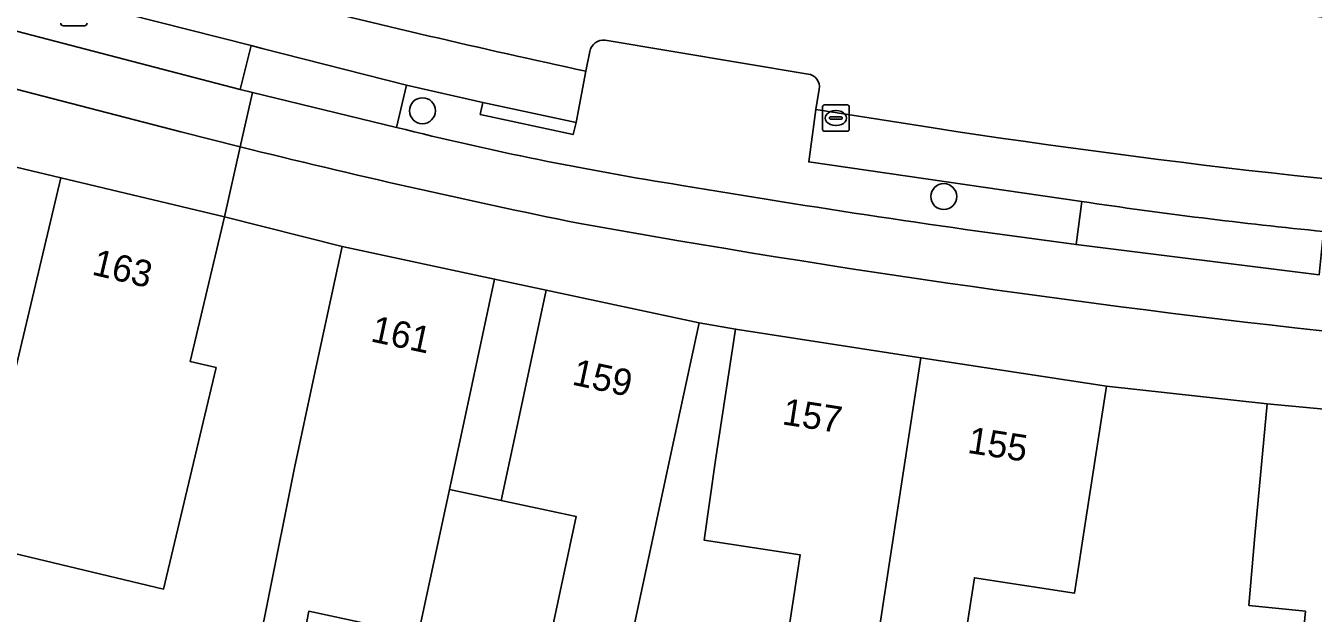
# Model space of a CAD drawing. Extents: x 158086 to 159499, y 382904 to 383981.
# Drawn here: x 158597.73 to 158646.31, y 383121.28 to 383143.43 of the extents above; entities that cross this region are included whole.
import ezdxf

# ---------------------------------------------------------------- set-up
doc = ezdxf.new("R2010")
doc.units = 0
for name, color, linetype in [('IMGEO_Berm_open', 7, 'Continuous'), ('IMGEO_Boom', 7, 'Continuous'), ('IMGEO_Erf', 7, 'Continuous'), ('IMGEO_Fietspad_gesloten', 7, 'Continuous'), ('IMGEO_Kolk', 7, 'Continuous'), ('IMGEO_Lichtmast', 7, 'Continuous'), ('IMGEO_Pand', 7, 'Continuous'), ('IMGEO_Pand_nummerreeks', 7, 'Continuous'), ('IMGEO_Pand_overbouw', 7, 'Continuous'), ('IMGEO_Parkeervlak_open', 7, 'Continuous'), ('IMGEO_Rijbaan_lokaal_gesloten', 7, 'Continuous'), ('IMGEO_Voetpad_open', 7, 'Continuous')]:
    doc.layers.add(name, color=color, linetype=linetype)

msp = doc.modelspace()

# ---------------------------------------------------------------- linework, layer by layer
at = {"layer": 'IMGEO_Berm_open'}
msp.add_lwpolyline([(158595.713, 383145.351), (158595.342, 383143.755), (158605.812, 383141.029), (158606.226, 383142.683)], close=True, dxfattribs=at)
for points in [[(158619.01, 383142.464), (158618.856, 383141.718), (158618.5, 383139.782), (158618.377, 383139.33), (158614.876, 383140.088), (158614.978, 383140.539), (158612.09, 383141.195), (158611.717, 383139.601)], [(158627.246, 383141.613), (158619.588, 383142.887)], [(158627.539, 383140.278), (158627.667, 383141.046)], [(158637.361, 383135.18), (158637.57, 383136.806), (158627.271, 383138.3), (158627.539, 383140.278)]]:
    msp.add_lwpolyline(points, dxfattribs=at)
for centre, radius, start, end in [((158619.527, 383142.364), 0.526, 83.3251, 169.0708), ((158627.187, 383141.129), 0.487, 350.1502, 83.0379), ((158641.65, 383259.404), 123.486, 255.97176, 261.07303), ((158692.906, 383555.601), 424.074, 260.44169, 262.4738)]:
    msp.add_arc(centre, radius, start, end, dxfattribs=at)
at = {"layer": 'IMGEO_Boom'}
for centre in [(158612.695, 383140.229), (158632.365, 383136.991)]:
    msp.add_circle(centre, 0.489, dxfattribs=at)
at = {"layer": 'IMGEO_Erf'}
for points in [[(158606.571, 383120.316), (158606.847, 383121.687), (158607.869, 383126.766), (158608.612, 383130.227), (158609.661, 383135.115), (158605.232, 383136.229), (158603.934, 383130.772), (158604.907, 383130.541), (158604.053, 383126.952), (158602.927, 383122.188), (158595.769, 383123.894)], [(158617.371, 383119.682), (158618.496, 383124.925), (158615.667, 383125.532), (158616.32, 383128.574), (158617.368, 383133.462), (158615.417, 383133.88), (158614.368, 383128.992), (158613.716, 383125.951), (158612.539, 383120.466)], [(158626.162, 383118.377), (158626.948, 383123.478), (158623.319, 383124.04), (158623.747, 383127.051), (158624.508, 383131.992), (158623.132, 383132.225), (158622.084, 383127.337), (158620.306, 383119.052)], [(158645.577, 383116.736), (158646.011, 383121.356), (158643.877, 383121.574), (158644.101, 383124.199), (158644.568, 383129.177), (158638.5, 383129.837), (158637.739, 383124.896), (158637.303, 383122.04), (158633.521, 383122.617), (158632.712, 383117.368)], [(158609.867, 383121.039), (158608.412, 383121.351), (158608.14, 383120.001)]]:
    msp.add_lwpolyline(points, dxfattribs=at)
at = {"layer": 'IMGEO_Fietspad_gesloten'}
for points in [[(158551.161, 383152.802), (158566.233, 383149.116), (158603.579, 383139.437), (158605.821, 383138.869), (158606.277, 383140.917), (158605.812, 383141.029), (158595.342, 383143.755)], [(158611.717, 383139.601), (158606.277, 383140.917), (158605.821, 383138.869)], [(158646.524, 383134.037), (158637.361, 383135.18)]]:
    msp.add_lwpolyline(points, dxfattribs=at)
for centre, radius, start, end in [((158641.65, 383259.404), 123.486, 255.97176, 261.07303), ((158678.323, 383430.181), 300.199, 256.02409, 258.52003), ((158692.906, 383555.601), 424.074, 260.44169, 262.4738), ((158692.742, 383549.43), 420.041, 259.83006, 263.94093)]:
    msp.add_arc(centre, radius, start, end, dxfattribs=at)
at = {"layer": 'IMGEO_Kolk'}
for p, q in [((158627.795, 383139.527), (158627.795, 383140.379)), ((158627.87, 383140.453), (158628.722, 383140.453)), ((158628.283, 383140.233), (158628.308, 383140.233)), ((158628.796, 383140.379), (158628.796, 383139.527)), ((158628.054, 383139.947), (158628.054, 383139.959)), ((158628.492, 383139.91), (158628.094, 383139.91)), ((158628.097, 383139.996), (158628.495, 383139.996)), ((158628.306, 383139.673), (158628.281, 383139.673)), ((158628.538, 383139.959), (158628.538, 383139.947)), ((158628.722, 383139.453), (158627.87, 383139.453))]:
    msp.add_line(p, q, dxfattribs=at)
for points in [[(158627.795, 383139.527), (158627.795, 383140.379)], [(158627.87, 383140.453), (158628.722, 383140.453)], [(158628.796, 383140.379), (158628.796, 383139.527)], [(158628.722, 383139.453), (158627.87, 383139.453)]]:
    msp.add_lwpolyline(points, dxfattribs=at)
for centre, radius, start, end in [((158627.872, 383140.377), 0.0765, 91.552, 178.448), ((158627.872, 383140.377), 0.0765, 91.552, 178.448), ((158628.72, 383140.377), 0.0765, 1.552, 88.448), ((158628.72, 383140.377), 0.0765, 1.552, 88.448), ((158627.872, 383139.529), 0.0765, 181.552, 268.448), ((158627.872, 383139.529), 0.0765, 181.552, 268.448), ((158628.094, 383139.956), 0.0403, 85.8775, 175.7526), ((158628.091, 383139.946), 0.0366, 178.938, 274.7102), ((158628.495, 383139.953), 0.043, 264.8664, 352.4533), ((158628.499, 383139.958), 0.0386, 1.7309, 96.639), ((158628.72, 383139.529), 0.0765, 271.552, 358.448), ((158628.72, 383139.529), 0.0765, 271.552, 358.448)]:
    msp.add_arc(centre, radius, start, end, dxfattribs=at)
for centre, major_axis, ratio, start_param, end_param in [((158628.282, 383139.953), (-0.387, 0.002), 0.722429, 4.712389, 7.853982), ((158628.307, 383139.953), (-0.39, 0.002), 0.717154, 1.570796, 4.712389)]:
    msp.add_ellipse(centre, major_axis=major_axis, ratio=ratio, start_param=start_param, end_param=end_param, dxfattribs=at)
at = {"layer": 'IMGEO_Lichtmast'}
for p, q in [((158599.938, 383143.433), (158599.148, 383143.433)), ((158599.148, 383143.433), (158599.938, 383143.433))]:
    msp.add_line(p, q, dxfattribs=at)
for centre, start, end in [((158599.148, 383143.533), 180, 270), ((158599.148, 383143.533), 180, 270), ((158599.938, 383143.533), 270, 0), ((158599.938, 383143.533), 270, 0)]:
    msp.add_arc(centre, 0.1, start, end, dxfattribs=at)
at = {"layer": 'IMGEO_Pand'}
for points in [[(158599.052, 383137.699), (158593.093, 383139.116), (158591.791, 383133.639), (158590.809, 383133.873), (158589.652, 383129.009), (158588.829, 383125.546), (158591.873, 383124.823), (158592.462, 383123.901), (158594.452, 383123.425), (158595.31, 383124.003), (158595.769, 383123.894)], [(158599.052, 383137.699), (158595.769, 383123.894), (158602.927, 383122.188), (158604.053, 383126.952), (158604.907, 383130.541), (158603.934, 383130.772), (158605.232, 383136.229)], [(158608.612, 383130.227), (158607.869, 383126.766), (158606.847, 383121.687), (158606.571, 383120.316), (158608.14, 383120.001), (158608.412, 383121.351), (158609.867, 383121.039), (158612.539, 383120.466), (158613.716, 383125.951), (158614.368, 383128.992), (158615.417, 383133.88), (158609.661, 383135.115)], [(158617.368, 383133.462), (158616.32, 383128.574), (158615.667, 383125.532), (158618.496, 383124.925), (158617.371, 383119.682), (158620.306, 383119.052), (158622.084, 383127.337), (158623.132, 383132.225)], [(158629.495, 383117.864), (158631.505, 383130.914), (158624.508, 383131.992), (158623.747, 383127.051), (158623.319, 383124.04), (158626.948, 383123.478), (158626.162, 383118.377)], [(158629.495, 383117.864), (158632.712, 383117.368), (158633.521, 383122.617), (158637.303, 383122.04), (158637.739, 383124.896), (158638.5, 383129.837), (158631.505, 383130.914)], [(158651.56, 383128.52), (158644.568, 383129.177), (158644.101, 383124.199), (158643.877, 383121.574), (158646.011, 383121.356), (158645.577, 383116.736), (158646.349, 383116.663), (158646.14, 383114.437), (158644.365, 383111.369), (158647.167, 383110.256), (158650.079, 383116.312), (158650.413, 383116.281)]]:
    msp.add_lwpolyline(points, close=True, dxfattribs=at)
at = {"layer": 'IMGEO_Pand_overbouw'}
msp.add_lwpolyline([(158617.368, 383133.462), (158615.417, 383133.88), (158614.368, 383128.992), (158613.716, 383125.951), (158615.667, 383125.532), (158616.32, 383128.574)], close=True, dxfattribs=at)
at = {"layer": 'IMGEO_Parkeervlak_open'}
for points in [[(158563.031, 383153.807), (158575.109, 383150.693), (158579.094, 383149.646), (158590.683, 383146.694), (158595.713, 383145.351), (158606.226, 383142.683), (158606.647, 383142.576), (158612.09, 383141.195), (158614.978, 383140.539), (158618.5, 383139.782), (158618.856, 383141.718)], [(158631.966, 383139.58), (158627.539, 383140.278), (158627.271, 383138.3), (158637.57, 383136.806)]]:
    msp.add_lwpolyline(points, dxfattribs=at)
for centre, radius, start, end in [((158687.216, 383507.809), 366.297, 261.73151, 267.3166), ((158704.084, 383534.116), 401.547, 256.0187, 257.74583), ((158680.506, 383456.049), 320.17, 261.2799, 266.19726), ((158664.896, 383320.227), 185.445, 261.52633, 264.3674)]:
    msp.add_arc(centre, radius, start, end, dxfattribs=at)
at = {"layer": 'IMGEO_Rijbaan_lokaal_gesloten'}
for points in [[(158618.856, 383141.718), (158619.01, 383142.464)], [(158619.588, 383142.887), (158627.246, 383141.613)], [(158627.667, 383141.046), (158627.539, 383140.278), (158631.966, 383139.58)]]:
    msp.add_lwpolyline(points, dxfattribs=at)
for centre, radius, start, end in [((158687.216, 383507.809), 366.297, 261.73151, 267.3166), ((158704.084, 383534.116), 401.547, 256.0187, 257.74583), ((158619.527, 383142.364), 0.526, 83.3251, 169.0708), ((158627.187, 383141.129), 0.487, 350.1502, 83.0379), ((158680.506, 383456.049), 320.17, 261.2799, 266.19726)]:
    msp.add_arc(centre, radius, start, end, dxfattribs=at)
at = {"layer": 'IMGEO_Voetpad_open'}
for points in [[(158593.093, 383139.116), (158599.052, 383137.699), (158605.232, 383136.229), (158605.821, 383138.869), (158603.579, 383139.437), (158566.233, 383149.116)], [(158605.821, 383138.869), (158605.232, 383136.229), (158609.661, 383135.115), (158615.417, 383133.88), (158617.368, 383133.462), (158623.132, 383132.225), (158624.508, 383131.992), (158631.505, 383130.914), (158638.5, 383129.837), (158644.568, 383129.177), (158651.56, 383128.52), (158658.548, 383127.864), (158659.849, 383127.748), (158660.52, 383127.695), (158660.496, 383127.406), (158674.441, 383126.287), (158674.489, 383126.873), (158675.324, 383126.884), (158691.677, 383127.093), (158696.685, 383127.157), (158702.066, 383127.402), (158705.044, 383127.893)], [(158637.57, 383136.806), (158637.361, 383135.18), (158646.524, 383134.037), (158646.695, 383135.677)]]:
    msp.add_lwpolyline(points, dxfattribs=at)
for points in [[(158606.226, 383142.683), (158605.812, 383141.029), (158606.277, 383140.917), (158611.717, 383139.601), (158612.09, 383141.195), (158606.647, 383142.576)], [(158618.5, 383139.782), (158614.978, 383140.539), (158614.876, 383140.088), (158618.377, 383139.33)]]:
    msp.add_lwpolyline(points, close=True, dxfattribs=at)
for centre, radius, start, end in [((158678.323, 383430.181), 300.199, 256.02409, 258.52003), ((158664.896, 383320.227), 185.445, 261.52633, 264.3674), ((158692.742, 383549.43), 420.041, 259.83006, 263.94093)]:
    msp.add_arc(centre, radius, start, end, dxfattribs=at)

# ---------------------------------------------------------------- texts
at = {"layer": 'IMGEO_Pand_nummerreeks'}
for s, rotation, p in [('163', 346.622, (158600.185, 383134.057)), ('161', 347.8903, (158610.704, 383131.537)), ('159', 347.8876, (158618.302, 383129.907)), ('157', 351.2443, (158626.235, 383128.407)), ('155', 351.2443, (158633.231, 383127.33))]:
    msp.add_text(s, height=1, rotation=rotation, dxfattribs=at).set_placement(p)

doc.saveas('drawing.dxf')
